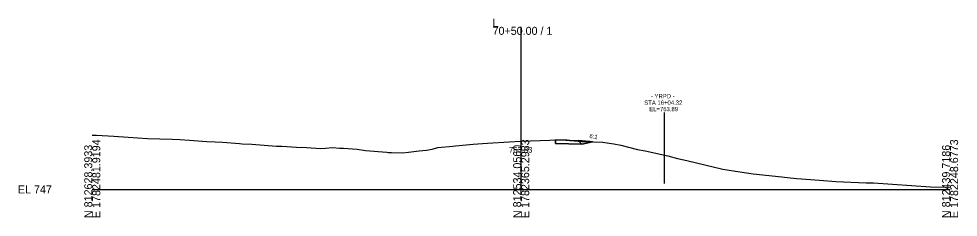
# Model space of a CAD drawing. Extents: x -26 to 7903, y -10 to 9573.
# Drawn here: x 3974.3 to 4302.8, y 1490.3 to 1559.6 of the extents above; entities that cross this region are included whole.
import ezdxf

# ---------------------------------------------------------------- set-up
doc = ezdxf.new("R2010")
doc.units = 0
for name, color, linetype in [('Exist Cross Section Cell', 7, 'Continuous'), ('Exist XS Center Line Elevation Label', 7, 'Continuous'), ('Exist XS Ground Line', 7, 'Continuous'), ('Prop XS Earthwork Shape', 7, 'Continuous'), ('Prop XS Finish Grade', 7, 'Continuous'), ('Prop XS Finish Grade Paved Shoulder', 7, 'Continuous'), ('Prop XS Pvmt Edge Slope', 7, 'Continuous'), ('Prop XS Side Slope Text', 7, 'Continuous'), ('Prop XS Subgrade Earthwork', 7, 'Continuous'), ('Prop XS Vertical Lines Alignments', 7, 'Continuous'), ('Scratch_Level_3', 7, 'Continuous'), ('Scratch_Level_6', 7, 'Continuous')]:
    doc.layers.add(name, color=color, linetype=linetype)

msp = doc.modelspace()

# ---------------------------------------------------------------- linework, layer by layer
at = {"layer": 'Exist Cross Section Cell'}
for p, q in [((4150, 1500), (4150, 1556.81)), ((4000, 1500), (4150, 1500)), ((4150, 1500), (4300, 1500))]:
    msp.add_line(p, q, dxfattribs=at)
at = {"layer": 'Exist XS Ground Line'}
for p, q in [((4000, 1518.92), (4001.43, 1518.94)), ((4001.43, 1518.94), (4007.57, 1518.62)), ((4007.57, 1518.62), (4012.58, 1518.31)), ((4012.58, 1518.31), (4019.35, 1517.74)), ((4019.35, 1517.74), (4027.96, 1517.54)), ((4027.96, 1517.54), (4030.66, 1517.49)), ((4030.66, 1517.49), (4034.06, 1517.19)), ((4034.06, 1517.19), (4040.03, 1516.78)), ((4040.03, 1516.78), (4042.94, 1516.66)), ((4042.94, 1516.66), (4045.5, 1516.48)), ((4045.5, 1516.48), (4051.44, 1516.09)), ((4051.44, 1516.09), (4052.46, 1515.96)), ((4052.46, 1515.96), (4055.79, 1515.78)), ((4055.79, 1515.78), (4064.45, 1515.09)), ((4064.45, 1515.09), (4066.3, 1515.1)), ((4066.3, 1515.1), (4071.37, 1514.8)), ((4071.37, 1514.8), (4074.93, 1514.69)), ((4074.93, 1514.69), (4079.95, 1514.32)), ((4081.59, 1514.46), (4084.05, 1514.62)), ((4084.05, 1514.62), (4086.43, 1514.45)), ((4118.84, 1514.12), (4120.9, 1514.7)), ((4120.9, 1514.7), (4126.07, 1515.13)), ((4126.07, 1515.13), (4127.09, 1515.2)), ((4127.09, 1515.2), (4133.22, 1515.82)), ((4133.22, 1515.82), (4134.89, 1515.99)), ((4134.89, 1515.99), (4136.45, 1516.08)), ((4136.45, 1516.08), (4138.19, 1516.18)), ((4138.19, 1516.18), (4145.81, 1516.6)), ((4145.81, 1516.6), (4149.92, 1516.82)), ((4149.92, 1516.82), (4159.99, 1517.22)), ((4159.99, 1517.22), (4161.61, 1517.28)), ((4161.61, 1517.28), (4165.65, 1517.23)), ((4165.65, 1517.23), (4171.37, 1516.7)), ((4171.37, 1516.7), (4175.27, 1516.63)), ((4175.27, 1516.63), (4178.56, 1516.54)), ((4178.56, 1516.54), (4180.82, 1516.22)), ((4180.82, 1516.22), (4182.44, 1515.98)), ((4182.44, 1515.98), (4184.83, 1515.41)), ((4184.83, 1515.41), (4190.7, 1513.94)), ((4079.95, 1514.32), (4081.59, 1514.46)), ((4086.43, 1514.45), (4087.82, 1514.42)), ((4087.82, 1514.42), (4092.7, 1514.06)), ((4092.7, 1514.06), (4095.53, 1513.66)), ((4095.53, 1513.66), (4103, 1513.03)), ((4103, 1513.03), (4103.47, 1512.96)), ((4103.47, 1512.96), (4103.85, 1512.95)), ((4103.85, 1512.95), (4104.69, 1512.94)), ((4104.69, 1512.94), (4108.63, 1512.77)), ((4108.63, 1512.77), (4110.56, 1513.01)), ((4110.56, 1513.01), (4114.36, 1513.51)), ((4114.36, 1513.51), (4116.84, 1513.69)), ((4116.84, 1513.69), (4118.84, 1514.12)), ((4190.7, 1513.94), (4193.34, 1513.44)), ((4193.34, 1513.44), (4201.34, 1511.73)), ((4201.34, 1511.73), (4204.71, 1510.86)), ((4204.71, 1510.86), (4207.95, 1510.07)), ((4207.95, 1510.07), (4220.56, 1507.09)), ((4220.56, 1507.09), (4226.48, 1506.11)), ((4226.48, 1506.11), (4231.11, 1505.51)), ((4231.11, 1505.51), (4241.17, 1504.35)), ((4241.17, 1504.35), (4244.06, 1504.01)), ((4244.06, 1504.01), (4246.44, 1503.82)), ((4246.44, 1503.82), (4254.33, 1503.21)), ((4254.33, 1503.21), (4260, 1502.81)), ((4260, 1502.81), (4270.69, 1502.36)), ((4270.69, 1502.36), (4272.65, 1502.29)), ((4272.65, 1502.29), (4273.19, 1502.26)), ((4273.19, 1502.26), (4293.12, 1500.96)), ((4293.12, 1500.96), (4300, 1500.83))]:
    msp.add_line(p, q, dxfattribs=at)
at = {"layer": 'Prop XS Earthwork Shape'}
msp.add_lwpolyline([(4162, 1516.03), (4171.21, 1515.84), (4174.96, 1516.63), (4171.37, 1516.7), (4165.65, 1517.23), (4162, 1517.28)], close=True, dxfattribs=at)
at = {"layer": 'Prop XS Finish Grade'}
for p, q in [((4169.94, 1517.12), (4174, 1516.79)), ((4174, 1516.79), (4174.96, 1516.63))]:
    msp.add_line(p, q, dxfattribs=at)
at = {"layer": 'Prop XS Finish Grade Paved Shoulder'}
msp.add_line((4162, 1517.28), (4169.94, 1517.12), dxfattribs=at)
at = {"layer": 'Prop XS Pvmt Edge Slope'}
msp.add_line((4169.94, 1517.12), (4171.21, 1515.84), dxfattribs=at)
at = {"layer": 'Prop XS Subgrade Earthwork'}
for p, q in [((4162, 1516.03), (4162, 1517.28)), ((4162, 1516.03), (4171.21, 1515.84)), ((4171.21, 1515.84), (4174.96, 1516.63))]:
    msp.add_line(p, q, dxfattribs=at)
at = {"layer": 'Prop XS Vertical Lines Alignments'}
msp.add_line((4199.95, 1526.83), (4199.95, 1502.03), dxfattribs=at)
at = {"layer": 'Scratch_Level_3'}
for p, q in [((4174, 1516.79), (4169.94, 1517.12)), ((4169.94, 1517.12), (4171.21, 1515.84)), ((4171.21, 1515.84), (4174.96, 1516.63)), ((4174.96, 1516.63), (4174, 1516.79))]:
    msp.add_line(p, q, dxfattribs=at)
at = {"layer": 'Scratch_Level_6'}
for points in [[(4162, 1517.28), (4165.94, 1517.2), (4165.65, 1517.23)], [(4162, 1516.03), (4162, 1517.28), (4165.94, 1517.2), (4171.37, 1516.7), (4174.96, 1516.63), (4171.21, 1515.84)]]:
    msp.add_lwpolyline(points, close=True, dxfattribs=at)

# ---------------------------------------------------------------- texts
at = {"layer": 'Exist Cross Section Cell'}
for s, p in [('L', (4140, 1556.81)), ('70+50.00 / 1', (4140, 1554.01)), ('EL 747', (3974, 1498.6))]:
    msp.add_text(s, height=2.8, dxfattribs=at).set_placement(p)
for s, p in [('N 812628.3933', (4000, 1490)), ('E 1782481.9194', (4002.8, 1490)), ('N 812534.0560', (4150, 1490)), ('E 1782365.2983', (4152.8, 1490)), ('N 812439.7186', (4300, 1490)), ('E 1782248.6773', (4302.8, 1490))]:
    msp.add_text(s, height=2.8, rotation=90, dxfattribs=at).set_placement(p)
at = {"layer": 'Exist XS Center Line Elevation Label'}
msp.add_text('763.83', height=2, dxfattribs=at).set_placement((4145.75, 1512.83))
at = {"layer": 'Prop XS Side Slope Text'}
msp.add_text('6:1', height=1.5, rotation=350.5377, dxfattribs=at).set_placement((4173.78, 1517.99))
at = {"layer": 'Prop XS Vertical Lines Alignments'}
for s, p in [('STA 16+04.32', (4193.05, 1529.58)), ('- YRPD -', (4195.37, 1531.83)), ('EL=763.89', (4194.78, 1527.33))]:
    msp.add_text(s, height=1.5, dxfattribs=at).set_placement(p)

doc.saveas('drawing.dxf')
